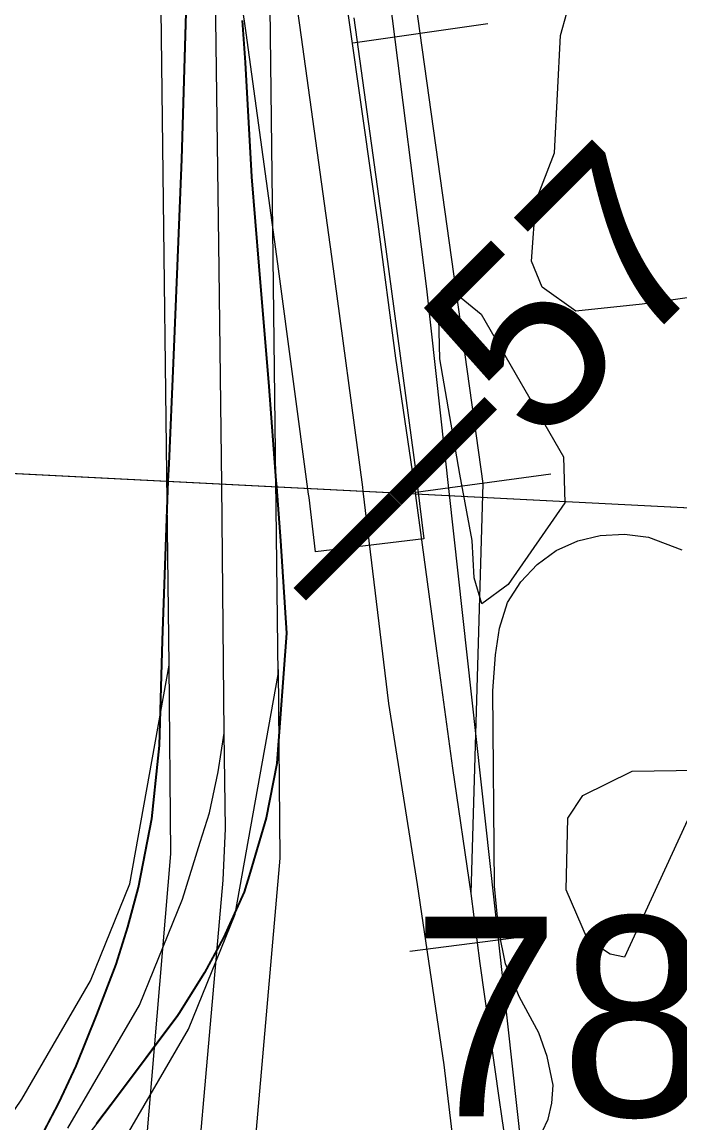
# Model space of a CAD drawing. Extents: x -132.8 to -73.3, y -60 to -26.
# Drawn here: x -123.248 to -122.885, y -47.631 to -47.025 of the extents above; entities that cross this region are included whole.
import ezdxf

# ---------------------------------------------------------------- set-up
doc = ezdxf.new("R2010")
doc.units = 0
for name, color, linetype in [('tdCoCityStreetMajor', 7, 'Continuous'), ('tdCoCorpBndry', 7, 'Continuous'), ('tdCoDivCarto', 7, 'Continuous'), ('tdCoHydroRiver', 7, 'Continuous'), ('tdCoInt', 7, 'Continuous'), ('tdCoIntCL', 7, 'Continuous'), ('tdCoIntRamp', 7, 'Continuous'), ('tdCoIntRte', 7, 'Continuous'), ('tdCoPriCL', 7, 'Continuous'), ('tdCoPrimary', 7, 'Continuous'), ('tdCoRRCL', 7, 'Continuous'), ('tdCoSecRteBand', 7, 'Continuous'), ('tdCoSecRteCL', 7, 'Continuous'), ('tdCoSectLine', 7, 'Continuous'), ('tdCoStrucPriMaintName', 7, 'Continuous'), ('tdCoSurfGravel', 7, 'Continuous'), ('tdStHwyIntRefPost1', 7, 'Continuous')]:
    doc.layers.add(name, color=color, linetype=linetype)

msp = doc.modelspace()

# ---------------------------------------------------------------- linework, layer by layer
at = {"layer": 'tdCoCityStreetMajor'}
for points in [[(-122.99729, -47.68034), (-123.00278, -47.672), (-123.00574, -47.66386), (-123.00919, -47.64807), (-123.01511, -47.59875), (-123.0299, -47.49962), (-123.04569, -47.39999), (-123.05973, -47.28302)], [(-122.96106, -47.63535), (-122.95785, -47.6287), (-122.95588, -47.61982), (-122.95514, -47.60995), (-122.95835, -47.59417), (-122.96303, -47.5811), (-122.97363, -47.56162), (-122.98128, -47.54312), (-122.98498, -47.52512), (-122.98744, -47.50046), (-122.98843, -47.39294), (-122.98695, -47.37321), (-122.98473, -47.35841), (-122.98029, -47.34436), (-122.97289, -47.33301), (-122.96402, -47.3234), (-122.95341, -47.31575), (-122.94158, -47.31033), (-122.92925, -47.30737), (-122.91593, -47.30663), (-122.90261, -47.30835), (-122.88436, -47.31526)]]:
    msp.add_lwpolyline(points, dxfattribs=at)
at = {"layer": 'tdCoCorpBndry'}
msp.add_lwpolyline([(-123.79074, -47.67926), (-123.68372, -47.56338), (-123.63431, -47.50989), (-123.58351, -47.46346), (-123.53722, -47.415), (-123.49008, -47.36564), (-123.46252, -47.3304), (-123.43537, -47.28995), (-123.42642, -47.26437), (-123.33044, -47.26925), (-123.05983, -47.28301), (-122.77853, -47.29731), (-122.67131, -47.30258), (-122.63741, -47.30425), (-122.01168, -47.33499)], dxfattribs=at)
at = {"layer": 'tdCoDivCarto'}
for p, q in [((-123.15631, -46.98863), (-123.15951, -47.10034)), ((-123.12435, -47.04708), (-123.12604, -47.024)), ((-123.1209, -47.10996), (-123.12435, -47.04708)), ((-123.15951, -47.10034), (-123.16197, -47.15916)), ((-123.1168, -47.15913), (-123.1209, -47.10996)), ((-123.16197, -47.15916), (-123.1642, -47.21255)), ((-123.11128, -47.22537), (-123.1168, -47.15913)), ((-123.1642, -47.21255), (-123.1666, -47.26802)), ((-123.10738, -47.27719), (-123.11128, -47.22537)), ((-123.1666, -47.26802), (-123.16701, -47.27756)), ((-123.1666, -47.26802), (-123.16701, -47.27756)), ((-123.16701, -47.27756), (-123.1679, -47.29812)), ((-123.10712, -47.28061), (-123.10738, -47.27719)), ((-123.10712, -47.28061), (-123.10738, -47.27719)), ((-123.10487, -47.31045), (-123.10712, -47.28061)), ((-123.1679, -47.29812), (-123.17014, -47.36528)), ((-123.10166, -47.36125), (-123.10487, -47.31045)), ((-123.10683, -47.43283), (-123.10166, -47.36125)), ((-123.17014, -47.36528), (-123.17186, -47.42299)), ((-123.17186, -47.42299), (-123.17259, -47.42996)), ((-123.17259, -47.42996), (-123.17606, -47.46343)), ((-123.11276, -47.46286), (-123.10684, -47.43302)), ((-123.10684, -47.43302), (-123.10683, -47.43283)), ((-123.17606, -47.46343), (-123.18068, -47.48701)), ((-123.11975, -47.48638), (-123.11276, -47.46286)), ((-123.18068, -47.48701), (-123.18345, -47.50116)), ((-123.12166, -47.49281), (-123.11975, -47.48638)), ((-123.12166, -47.49281), (-123.11975, -47.48638)), ((-123.12484, -47.50355), (-123.12166, -47.49281)), ((-123.18345, -47.50116), (-123.18937, -47.52311)), ((-123.13619, -47.5287), (-123.12484, -47.50355)), ((-123.18937, -47.52311), (-123.19579, -47.54358)), ((-123.14679, -47.54793), (-123.13619, -47.5287)), ((-123.19579, -47.54358), (-123.20639, -47.5712)), ((-123.16085, -47.57062), (-123.14679, -47.54793)), ((-123.20639, -47.5712), (-123.21773, -47.59956)), ((-123.17567, -47.59051), (-123.16162, -47.57166)), ((-123.16162, -47.57166), (-123.16085, -47.57062)), ((-123.17885, -47.59479), (-123.17567, -47.59051)), ((-123.21773, -47.59956), (-123.2271, -47.61953)), ((-123.18748, -47.60621), (-123.17885, -47.59479)), ((-123.19817, -47.62037), (-123.18748, -47.60621)), ((-123.2271, -47.61953), (-123.23298, -47.63081)), ((-123.20314, -47.62696), (-123.19817, -47.62037)), ((-123.20623, -47.63104), (-123.20314, -47.62696))]:
    msp.add_line(p, q, dxfattribs=at)
for points in [[(-123.17385, -46.68982), (-123.16888, -46.72575), (-123.16124, -46.78197), (-123.15927, -46.79948), (-123.15631, -46.83376), (-123.15409, -46.86483), (-123.15409, -46.88432), (-123.15631, -46.98863), (-123.15738, -47.02588)], [(-123.15415, -46.86389), (-123.15409, -46.86483), (-123.15409, -46.88432), (-123.15631, -46.98863), (-123.15951, -47.10034), (-123.16197, -47.15916)], [(-123.15415, -46.86389), (-123.15409, -46.86483), (-123.15409, -46.88432), (-123.15631, -46.98863), (-123.15951, -47.10034), (-123.16197, -47.15916)], [(-123.1168, -47.15913), (-123.1209, -47.10996), (-123.12435, -47.04708), (-123.12604, -47.024)], [(-123.1168, -47.15913), (-123.1209, -47.10996), (-123.12435, -47.04708), (-123.12604, -47.024)], [(-123.1168, -47.15913), (-123.1209, -47.10996), (-123.12435, -47.04708), (-123.12604, -47.024)], [(-123.15738, -47.02588), (-123.15951, -47.10034), (-123.16197, -47.15916)], [(-123.16197, -47.15916), (-123.1642, -47.21255), (-123.1666, -47.26802)], [(-123.16197, -47.15916), (-123.1642, -47.21255), (-123.1666, -47.26802)], [(-123.16197, -47.15916), (-123.1642, -47.21255), (-123.1666, -47.26802)], [(-123.10738, -47.27719), (-123.11128, -47.22537), (-123.1168, -47.15913)], [(-123.10738, -47.27719), (-123.11128, -47.22537), (-123.1168, -47.15913)], [(-123.10738, -47.27719), (-123.11128, -47.22537), (-123.1168, -47.15913)], [(-123.1666, -47.26802), (-123.16701, -47.27756)], [(-123.1666, -47.26802), (-123.16701, -47.27756)], [(-123.16701, -47.27756), (-123.1679, -47.29812), (-123.17014, -47.36528), (-123.17186, -47.42299), (-123.17259, -47.42996)], [(-123.16701, -47.27756), (-123.1679, -47.29812), (-123.17014, -47.36528)], [(-123.16701, -47.27756), (-123.1679, -47.29812), (-123.17014, -47.36528)], [(-123.10712, -47.28061), (-123.10738, -47.27719)], [(-123.10712, -47.28061), (-123.10738, -47.27719)], [(-123.10683, -47.43283), (-123.10166, -47.36125), (-123.10487, -47.31045), (-123.10712, -47.28061)], [(-123.10683, -47.43283), (-123.10166, -47.36125), (-123.10487, -47.31045), (-123.10712, -47.28061)], [(-123.10683, -47.43283), (-123.10166, -47.36125), (-123.10487, -47.31045), (-123.10712, -47.28061)], [(-123.17014, -47.36528), (-123.17186, -47.42299), (-123.17259, -47.42996)], [(-123.17014, -47.36528), (-123.17186, -47.42299), (-123.17259, -47.42996)], [(-123.17259, -47.42996), (-123.17606, -47.46343), (-123.18345, -47.50116), (-123.18937, -47.52311), (-123.19579, -47.54358), (-123.20639, -47.5712), (-123.21773, -47.59956), (-123.2271, -47.61953), (-123.23298, -47.63081)], [(-123.17259, -47.42996), (-123.17606, -47.46343), (-123.18068, -47.48701)], [(-123.17259, -47.42996), (-123.17606, -47.46343), (-123.18068, -47.48701)], [(-123.12166, -47.49281), (-123.11276, -47.46286), (-123.10684, -47.43302), (-123.10683, -47.43283)], [(-123.11975, -47.48638), (-123.11276, -47.46286), (-123.10684, -47.43302), (-123.10683, -47.43283)], [(-123.11975, -47.48638), (-123.11276, -47.46286), (-123.10684, -47.43302), (-123.10683, -47.43283)], [(-123.18068, -47.48701), (-123.18345, -47.50116), (-123.18937, -47.52311), (-123.19579, -47.54358), (-123.20639, -47.5712), (-123.21773, -47.59956), (-123.2271, -47.61953), (-123.23298, -47.63081)], [(-123.18068, -47.48701), (-123.18345, -47.50116), (-123.18937, -47.52311), (-123.19579, -47.54358), (-123.20639, -47.5712), (-123.21773, -47.59956), (-123.2271, -47.61953), (-123.23298, -47.63081)], [(-123.12166, -47.49281), (-123.11975, -47.48638)], [(-123.24655, -47.68356), (-123.20623, -47.63104), (-123.19817, -47.62037), (-123.17885, -47.59479), (-123.17567, -47.59051), (-123.16162, -47.57166), (-123.16085, -47.57062), (-123.14679, -47.54793), (-123.13619, -47.5287), (-123.12484, -47.50355), (-123.12166, -47.49281)], [(-123.18748, -47.60621), (-123.17885, -47.59479), (-123.17567, -47.59051), (-123.16162, -47.57166), (-123.16085, -47.57062), (-123.14679, -47.54793), (-123.13619, -47.5287), (-123.12484, -47.50355), (-123.12166, -47.49281)], [(-123.18748, -47.60621), (-123.17885, -47.59479), (-123.17567, -47.59051), (-123.16162, -47.57166), (-123.16085, -47.57062), (-123.14679, -47.54793), (-123.13619, -47.5287), (-123.12484, -47.50355), (-123.12166, -47.49281)], [(-123.20314, -47.62696), (-123.19817, -47.62037), (-123.18748, -47.60621)], [(-123.20314, -47.62696), (-123.19817, -47.62037), (-123.18748, -47.60621)], [(-123.24253, -47.67832), (-123.20623, -47.63104), (-123.20314, -47.62696)], [(-123.24253, -47.67832), (-123.20623, -47.63104), (-123.20314, -47.62696)]]:
    msp.add_lwpolyline(points, dxfattribs=at)
at = {"layer": 'tdCoHydroRiver'}
for points in [[(-122.94262, -47.18389), (-122.96121, -47.17076), (-122.96713, -47.15641), (-122.96466, -47.12334), (-122.95447, -47.09679), (-122.95115, -47.0322), (-122.94417, -47.00715), (-122.93219, -46.97276), (-122.88906, -46.89505), (-122.85454, -46.84392)], [(-122.99431, -47.34499), (-122.99867, -47.33067), (-122.99969, -47.31014), (-123.0066, -47.27366), (-123.01751, -47.21026), (-123.01828, -47.18026), (-123.00865, -47.17421), (-122.99475, -47.18563), (-122.94952, -47.26416), (-122.94862, -47.28943), (-122.97982, -47.33434), (-122.99431, -47.34499)], [(-122.8682, -47.17486), (-122.90621, -47.18014), (-122.94262, -47.18389)], [(-122.87525, -47.43656), (-122.87065, -47.44142), (-122.91591, -47.53959), (-122.92375, -47.5378), (-122.93616, -47.52957), (-122.94805, -47.50243), (-122.94699, -47.46302), (-122.93877, -47.45062), (-122.91157, -47.43716), (-122.87525, -47.43656)]]:
    msp.add_lwpolyline(points, dxfattribs=at)
at = {"layer": 'tdCoInt'}
for points in [[(-123.19689, -47.64969), (-123.15587, -47.57914), (-123.13025, -47.51594), (-123.10652, -47.38398), (-123.1111, -47.00162), (-123.11448, -46.89262), (-123.12468, -46.76865), (-123.21401, -46.12989), (-123.22788, -46.06626), (-123.24899, -45.99383), (-123.26669, -45.94208), (-123.2903, -45.88715), (-123.33052, -45.80193), (-123.37601, -45.72709), (-123.50419, -45.54213), (-123.69017, -45.28281)], [(-123.29698, -47.69009), (-123.24768, -47.61769), (-123.20987, -47.55265), (-123.1882, -47.49918), (-123.16657, -47.37891), (-123.17109, -47.00292), (-123.17443, -46.89512), (-123.1843, -46.77553), (-123.27313, -46.14041), (-123.28606, -46.08107), (-123.30621, -46.01194), (-123.32272, -45.96367), (-123.36923, -45.86024), (-123.38334, -45.83056), (-123.42644, -45.75965), (-123.55308, -45.57692), (-123.74046, -45.31564)]]:
    msp.add_lwpolyline(points, dxfattribs=at)
at = {"layer": 'tdCoIntCL'}
msp.add_lwpolyline([(-123.22229, -47.63369), (-123.18287, -47.56589), (-123.15922, -47.50756), (-123.14955, -47.47632), (-123.14434, -47.46002), (-123.13949, -47.43747), (-123.13622, -47.4163), (-123.13715, -47.31837), (-123.13764, -47.27936), (-123.13911, -47.16093), (-123.14083, -47.02336), (-123.14096, -47.01282), (-123.14109, -47.00227), (-123.14446, -46.89387), (-123.14599, -46.8647), (-123.15449, -46.77209), (-123.15958, -46.73552), (-123.16142, -46.72233), (-123.16965, -46.66313), (-123.17972, -46.59078), (-123.22232, -46.28778)], dxfattribs=at)
at = {"layer": 'tdCoIntRamp'}
for points in [[(-123.19695, -47.85532), (-123.16559, -47.48273), (-123.16657, -47.37891)], [(-123.10655, -47.38116), (-123.10556, -47.48509), (-123.13457, -47.81732)]]:
    msp.add_lwpolyline(points, dxfattribs=at)
at = {"layer": 'tdCoIntRte'}
for points in [[(-123.15669, -46.98863), (-123.15775, -47.02588), (-123.15989, -47.10034), (-123.16235, -47.15916), (-123.16458, -47.21255), (-123.16697, -47.26802), (-123.16739, -47.27756), (-123.16828, -47.29812), (-123.17052, -47.36528), (-123.17224, -47.42299), (-123.17297, -47.42996), (-123.17644, -47.46343), (-123.18383, -47.50116), (-123.18975, -47.52311), (-123.19616, -47.54358), (-123.20677, -47.5712), (-123.21811, -47.59956), (-123.22748, -47.61953), (-123.2385, -47.64066)], [(-123.15669, -46.98863), (-123.15775, -47.02588), (-123.15989, -47.10034), (-123.16235, -47.15916), (-123.16458, -47.21255), (-123.16697, -47.26802), (-123.16739, -47.27756), (-123.16828, -47.29812), (-123.17052, -47.36528), (-123.17224, -47.42299), (-123.17297, -47.42996), (-123.17644, -47.46343), (-123.18383, -47.50116), (-123.18975, -47.52311), (-123.19616, -47.54358), (-123.20677, -47.5712), (-123.21811, -47.59956), (-123.22748, -47.61953), (-123.2385, -47.64066)], [(-123.2066, -47.63104), (-123.19855, -47.62037), (-123.17923, -47.59479), (-123.17604, -47.59051), (-123.162, -47.57166), (-123.16123, -47.57062), (-123.14717, -47.54793), (-123.13657, -47.5287), (-123.12522, -47.50355), (-123.12204, -47.49281), (-123.11314, -47.46286), (-123.10722, -47.43302), (-123.10721, -47.43283), (-123.10204, -47.36125), (-123.10525, -47.31045), (-123.1075, -47.28061), (-123.10776, -47.27719), (-123.11166, -47.22537), (-123.11718, -47.15913), (-123.12128, -47.10996), (-123.12473, -47.04708), (-123.12642, -47.024)], [(-123.2066, -47.63104), (-123.19855, -47.62037), (-123.17923, -47.59479), (-123.17604, -47.59051), (-123.162, -47.57166), (-123.16123, -47.57062), (-123.14717, -47.54793), (-123.13657, -47.5287), (-123.12522, -47.50355), (-123.12204, -47.49281), (-123.11314, -47.46286), (-123.10722, -47.43302), (-123.10721, -47.43283), (-123.10204, -47.36125), (-123.10525, -47.31045), (-123.1075, -47.28061), (-123.10776, -47.27719), (-123.11166, -47.22537), (-123.11718, -47.15913), (-123.12128, -47.10996), (-123.12473, -47.04708), (-123.12642, -47.024)]]:
    msp.add_lwpolyline(points, dxfattribs=at)
at = {"layer": 'tdCoPriCL'}
msp.add_lwpolyline([(-123.16656, -47.83876), (-123.15454, -47.69819), (-123.15188, -47.66822), (-123.13675, -47.49716), (-123.13556, -47.46864), (-123.13622, -47.4163)], dxfattribs=at)
at = {"layer": 'tdCoPrimary'}
for p, q in [((-123.1666, -47.26802), (-123.16701, -47.27756)), ((-123.1666, -47.26802), (-123.16701, -47.27756)), ((-123.10712, -47.28061), (-123.10738, -47.27719)), ((-123.10712, -47.28061), (-123.10738, -47.27719)), ((-123.12166, -47.49281), (-123.11975, -47.48638)), ((-123.12166, -47.49281), (-123.11975, -47.48638))]:
    msp.add_line(p, q, dxfattribs=at)
for points in [[(-123.15415, -46.86389), (-123.15409, -46.86483), (-123.15409, -46.88432), (-123.15631, -46.98863), (-123.15951, -47.10034), (-123.16197, -47.15916)], [(-123.15415, -46.86389), (-123.15409, -46.86483), (-123.15409, -46.88432), (-123.15631, -46.98863), (-123.15951, -47.10034), (-123.16197, -47.15916)], [(-123.15631, -46.98863), (-123.15951, -47.10034), (-123.16197, -47.15916), (-123.1642, -47.21255), (-123.1666, -47.26802), (-123.16701, -47.27756), (-123.1679, -47.29812), (-123.17014, -47.36528), (-123.17186, -47.42299), (-123.17259, -47.42996), (-123.17606, -47.46343), (-123.18068, -47.48701), (-123.18345, -47.50116), (-123.18937, -47.52311), (-123.19579, -47.54358), (-123.20639, -47.5712), (-123.21773, -47.59956), (-123.2271, -47.61953), (-123.23298, -47.63081), (-123.23812, -47.64066)], [(-123.20623, -47.63104), (-123.20314, -47.62696), (-123.19817, -47.62037), (-123.18748, -47.60621), (-123.17885, -47.59479), (-123.17567, -47.59051), (-123.16162, -47.57166), (-123.16085, -47.57062), (-123.14679, -47.54793), (-123.13619, -47.5287), (-123.12484, -47.50355), (-123.12166, -47.49281), (-123.11975, -47.48638), (-123.11276, -47.46286), (-123.10684, -47.43302), (-123.10683, -47.43283), (-123.10166, -47.36125), (-123.10487, -47.31045), (-123.10712, -47.28061), (-123.10738, -47.27719), (-123.11128, -47.22537), (-123.1168, -47.15913), (-123.1209, -47.10996), (-123.12435, -47.04708), (-123.12604, -47.024)], [(-123.1168, -47.15913), (-123.1209, -47.10996), (-123.12435, -47.04708), (-123.12604, -47.024)], [(-123.1168, -47.15913), (-123.1209, -47.10996), (-123.12435, -47.04708), (-123.12604, -47.024)], [(-123.16197, -47.15916), (-123.1642, -47.21255), (-123.1666, -47.26802)], [(-123.16197, -47.15916), (-123.1642, -47.21255), (-123.1666, -47.26802)], [(-123.10738, -47.27719), (-123.11128, -47.22537), (-123.1168, -47.15913)], [(-123.10738, -47.27719), (-123.11128, -47.22537), (-123.1168, -47.15913)], [(-123.16701, -47.27756), (-123.1679, -47.29812), (-123.17014, -47.36528), (-123.17186, -47.42299), (-123.17259, -47.42996)], [(-123.16701, -47.27756), (-123.1679, -47.29812), (-123.17014, -47.36528), (-123.17186, -47.42299), (-123.17259, -47.42996)], [(-123.10683, -47.43283), (-123.10166, -47.36125), (-123.10487, -47.31045), (-123.10712, -47.28061)], [(-123.10683, -47.43283), (-123.10166, -47.36125), (-123.10487, -47.31045), (-123.10712, -47.28061)], [(-123.17259, -47.42996), (-123.17606, -47.46343), (-123.18068, -47.48701)], [(-123.17259, -47.42996), (-123.17606, -47.46343), (-123.18068, -47.48701)], [(-123.11975, -47.48638), (-123.11276, -47.46286), (-123.10684, -47.43302), (-123.10683, -47.43283)], [(-123.11975, -47.48638), (-123.11276, -47.46286), (-123.10684, -47.43302), (-123.10683, -47.43283)], [(-123.18068, -47.48701), (-123.18345, -47.50116), (-123.18937, -47.52311), (-123.19579, -47.54358), (-123.20639, -47.5712), (-123.21773, -47.59956), (-123.2271, -47.61953), (-123.23298, -47.63081)], [(-123.18068, -47.48701), (-123.18345, -47.50116), (-123.18937, -47.52311), (-123.19579, -47.54358), (-123.20639, -47.5712), (-123.21773, -47.59956), (-123.2271, -47.61953), (-123.23298, -47.63081)], [(-123.18748, -47.60621), (-123.17885, -47.59479), (-123.17567, -47.59051), (-123.16162, -47.57166), (-123.16085, -47.57062), (-123.14679, -47.54793), (-123.13619, -47.5287), (-123.12484, -47.50355), (-123.12166, -47.49281)], [(-123.18748, -47.60621), (-123.17885, -47.59479), (-123.17567, -47.59051), (-123.16162, -47.57166), (-123.16085, -47.57062), (-123.14679, -47.54793), (-123.13619, -47.5287), (-123.12484, -47.50355), (-123.12166, -47.49281)], [(-123.20314, -47.62696), (-123.19817, -47.62037), (-123.18748, -47.60621)], [(-123.20314, -47.62696), (-123.19817, -47.62037), (-123.18748, -47.60621)], [(-123.24253, -47.67832), (-123.20623, -47.63104), (-123.20314, -47.62696)], [(-123.24253, -47.67832), (-123.20623, -47.63104), (-123.20314, -47.62696)]]:
    msp.add_lwpolyline(points, dxfattribs=at)
at = {"layer": 'tdCoRRCL'}
for p, q in [((-123.06535, -47.03626), (-122.9911, -47.02565)), ((-123.03076, -47.28367), (-122.95645, -47.27356)), ((-123.03411, -47.53631), (-122.95973, -47.5267))]:
    msp.add_line(p, q, dxfattribs=at)
for points in [[(-124.56441, -39.58277), (-124.59502, -40.99697), (-124.62126, -41.69986), (-124.64443, -42.5874), (-124.61743, -42.70169), (-124.59894, -42.77948), (-124.57448, -42.87004), (-124.36447, -43.41034), (-124.28789, -43.62059), (-124.20724, -43.85618), (-124.00071, -44.40901), (-123.83109, -44.9246), (-123.75422, -45.12382), (-123.67243, -45.25532), (-123.34073, -45.72941), (-123.31155, -45.76015), (-123.21558, -45.95355), (-123.18597, -46.02848), (-123.11918, -46.43252), (-123.02482, -47.17174), (-122.96612, -47.70495)], [(-123.13225, -46.28796), (-123.0976, -46.53582), (-123.06296, -46.78368), (-123.02857, -47.03104), (-122.9938, -47.27883), (-123.00041, -47.50454), (-122.99542, -47.54308), (-122.98494, -47.61831), (-122.98363, -47.62714), (-122.97786, -47.66602)], [(-123.15984, -46.36176), (-123.14962, -46.43831), (-123.1373, -46.52665), (-123.12786, -46.5935), (-123.11282, -46.70186), (-123.1124, -46.70491), (-123.10637, -46.7437), (-123.09955, -46.79403), (-123.09195, -46.84803), (-123.08618, -46.89234), (-123.07701, -46.95551), (-123.06836, -47.01869), (-123.05971, -47.07924), (-123.05158, -47.13613), (-123.04188, -47.20979), (-123.03273, -47.27195), (-123.03237, -47.27458), (-123.01928, -47.37085), (-123.01063, -47.4356), (-123.00041, -47.50454), (-122.99542, -47.54308), (-122.98494, -47.61831), (-122.98363, -47.62714), (-122.97786, -47.66602)]]:
    msp.add_lwpolyline(points, dxfattribs=at)
at = {"layer": 'tdCoSecRteBand'}
msp.add_lwpolyline([(-123.06479, -47.02254), (-123.04729, -47.14979), (-123.04728, -47.14984), (-123.04727, -47.14989), (-123.03026, -47.27689), (-123.03023, -47.2771), (-123.0302, -47.2773), (-123.02995, -47.27944), (-123.02637, -47.30923), (-123.08594, -47.31638), (-123.08952, -47.28659), (-123.08975, -47.28466), (-123.10673, -47.15791), (-123.12422, -47.03081), (-123.1427, -46.90242)], dxfattribs=at)
at = {"layer": 'tdCoSecRteCL'}
msp.add_lwpolyline([(-123.05973, -47.28302), (-123.05999, -47.28088), (-123.07701, -47.15387), (-123.09452, -47.02663), (-123.11301, -46.89814), (-123.12731, -46.79383), (-123.14433, -46.67028), (-123.16209, -46.5413), (-123.17959, -46.41726), (-123.19636, -46.29519), (-123.20163, -46.25826), (-123.21585, -46.15857), (-123.23089, -46.0767), (-123.24125, -46.03897), (-123.26393, -45.96474), (-123.28416, -45.91196), (-123.31301, -45.84785), (-123.3394, -45.79803), (-123.37195, -45.74353), (-123.3819, -45.72851)], dxfattribs=at)
at = {"layer": 'tdCoSectLine'}
msp.add_lwpolyline([(-123.4268, -47.26437), (-122.77891, -47.29731)], dxfattribs=at)
at = {"layer": 'tdCoSurfGravel'}
msp.add_lwpolyline([(-123.05973, -47.28302), (-123.05999, -47.28088), (-123.07701, -47.15387), (-123.09452, -47.02663), (-123.11301, -46.89814), (-123.12731, -46.79383), (-123.14433, -46.67028), (-123.16209, -46.5413), (-123.17959, -46.41726), (-123.19636, -46.29519), (-123.20163, -46.25826)], dxfattribs=at)

# ---------------------------------------------------------------- texts
at = {"layer": 'tdCoStrucPriMaintName'}
msp.add_text('78567R029', height=0.11, dxfattribs=at).set_placement((-123.03304, -47.62717))
msp.add_text('78567R029', height=0.11, dxfattribs=at).set_placement((-123.03304, -47.62717))
msp.add_text('78567R029', height=0.11, dxfattribs=at).set_placement((-123.03304, -47.62717))
at = {"layer": 'tdStHwyIntRefPost1'}
msp.add_text('‒‒57', height=0.1, rotation=45, dxfattribs=at).set_placement((-123.06863, -47.36586))

doc.saveas('drawing.dxf')
